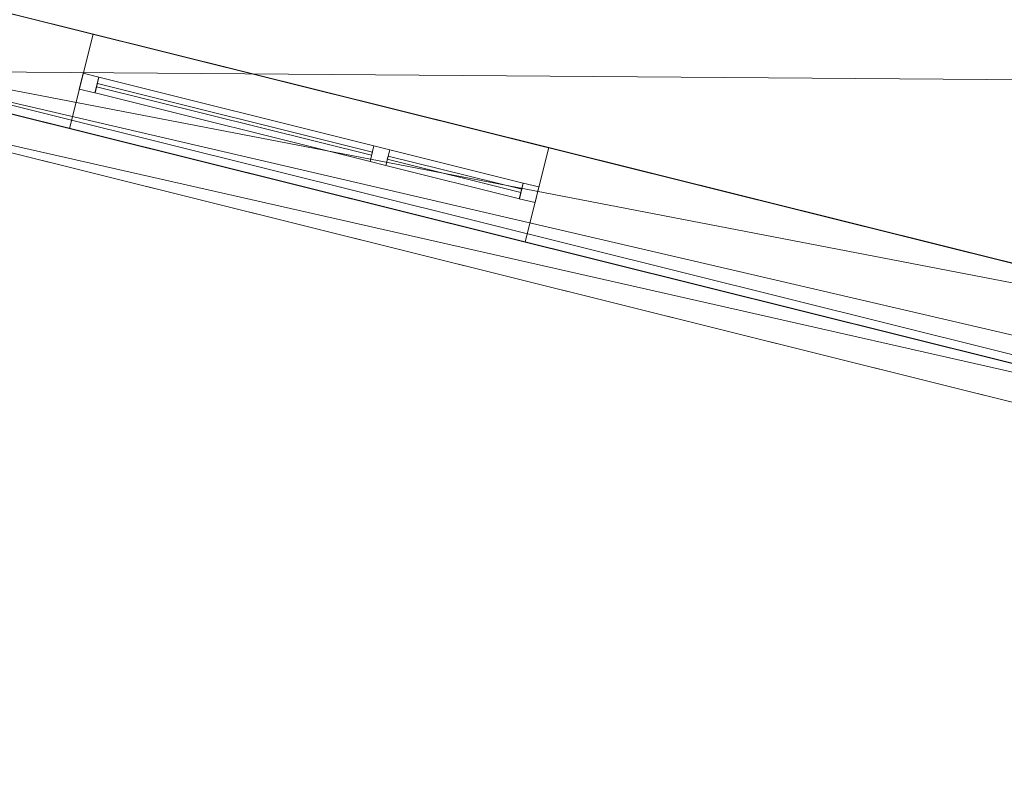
# Model space of a CAD drawing. Header units: millimetres. Extents: x -430348 to -225823, y -86243 to 5084.
# Tile 1046 of 1056: x -329032 to -325993, y -14641 to -12286. Entities that reach past the tile are written whole.
import ezdxf

# ---------------------------------------------------------------- set-up
doc = ezdxf.new("R2010")
doc.units = ezdxf.units.MM
for name, color, linetype, lineweight in [('A-GLAZ-CURT', 52, 'Continuous', 9), ('A-GLAZ-CWMG', 51, 'Continuous', 9), ('A-ROOF', 132, 'Continuous', 9), ('A-WALL', 113, 'Continuous', 9)]:
    doc.layers.add(name, color=color, linetype=linetype, lineweight=lineweight)

# ---------------------------------------------------------------- blocks, each defined once
blk = doc.blocks.new('System Panel - Glazed-286075-_3D_ Copy 1')
at = {"layer": 'A-GLAZ-CURT', "transparency": 33554471}
mesh = blk.add_polyface(dxfattribs=at)
corners = [(-212.5, 5), (-212.5, 5, 725), (212.5, 5, 725), (212.5, 5)]
mesh.append_faces([[corners[k] for k in face] for face in [(1, 2, 3, 0)]])
mesh = blk.add_polyface(dxfattribs=at)
corners = [(212.5, -5), (-212.5, -5), (-212.5, 5), (212.5, 5)]
mesh.append_faces([[corners[k] for k in face] for face in [(0, 1, 2, 3)]])
mesh = blk.add_polyface(dxfattribs=at)
corners = [(-212.5, -5, 725), (212.5, -5, 725), (212.5, 5, 725), (-212.5, 5, 725)]
mesh.append_faces([[corners[k] for k in face] for face in [(0, 1, 2, 3)]])
mesh = blk.add_polyface(dxfattribs=at)
corners = [(-212.5, -5), (-212.5, -5, 725), (-212.5, 5, 725), (-212.5, 5)]
mesh.append_faces([[corners[k] for k in face] for face in [(0, 1, 2, 3)]])
mesh = blk.add_polyface(dxfattribs=at)
corners = [(212.5, -5, 725), (212.5, -5), (212.5, 5), (212.5, 5, 725)]
mesh.append_faces([[corners[k] for k in face] for face in [(0, 1, 2, 3)]])
mesh = blk.add_polyface(dxfattribs=at)
corners = [(-212.5, -5), (212.5, -5), (212.5, -5, 725), (-212.5, -5, 725)]
mesh.append_faces([[corners[k] for k in face] for face in [(2, 3, 0, 1)]])
blk = doc.blocks.new('System Panel - Glazed-286076-_3D_ Copy 1')
at = {"layer": 'A-GLAZ-CURT', "transparency": 33554471}
mesh = blk.add_polyface(dxfattribs=at)
corners = [(-212.5, 5), (-212.5, 5, 225), (212.5, 5, 225), (212.5, 5)]
mesh.append_faces([[corners[k] for k in face] for face in [(1, 2, 3, 0)]])
mesh = blk.add_polyface(dxfattribs=at)
corners = [(212.5, -5), (-212.5, -5), (-212.5, 5), (212.5, 5)]
mesh.append_faces([[corners[k] for k in face] for face in [(0, 1, 2, 3)]])
mesh = blk.add_polyface(dxfattribs=at)
corners = [(-212.5, -5, 225), (212.5, -5, 225), (212.5, 5, 225), (-212.5, 5, 225)]
mesh.append_faces([[corners[k] for k in face] for face in [(0, 1, 2, 3)]])
mesh = blk.add_polyface(dxfattribs=at)
corners = [(-212.5, -5), (-212.5, -5, 225), (-212.5, 5, 225), (-212.5, 5)]
mesh.append_faces([[corners[k] for k in face] for face in [(0, 1, 2, 3)]])
mesh = blk.add_polyface(dxfattribs=at)
corners = [(212.5, -5, 225), (212.5, -5), (212.5, 5), (212.5, 5, 225)]
mesh.append_faces([[corners[k] for k in face] for face in [(0, 1, 2, 3)]])
mesh = blk.add_polyface(dxfattribs=at)
corners = [(-212.5, -5), (212.5, -5), (212.5, -5, 225), (-212.5, -5, 225)]
mesh.append_faces([[corners[k] for k in face] for face in [(2, 3, 0, 1)]])
blk = doc.blocks.new('Rectangular Mullion - 50mm x 50mm-263205-_3D_ Copy 1')
at = {"layer": 'A-GLAZ-CWMG'}
mesh = blk.add_polyface(dxfattribs=at)
corners = [(0, 25), (-50, 25), (-50, -25), (0, -25)]
mesh.append_faces([[corners[k] for k in face] for face in [(3, 0, 1, 2)]])
mesh = blk.add_polyface(dxfattribs=at)
corners = [(-50, 25), (0, 25), (0, 25, -300), (-50, 25, -300)]
mesh.append_faces([[corners[k] for k in face] for face in [(0, 1, 2, 3)]])
mesh = blk.add_polyface(dxfattribs=at)
corners = [(-50, -25), (-50, 25), (-50, 25, -300), (-50, -25, -300)]
mesh.append_faces([[corners[k] for k in face] for face in [(3, 0, 1, 2)]])
mesh = blk.add_polyface(dxfattribs=at)
corners = [(0, 25), (0, -25), (0, -25, -300), (0, 25, -300)]
mesh.append_faces([[corners[k] for k in face] for face in [(3, 0, 1, 2)]])
mesh = blk.add_polyface(dxfattribs=at)
corners = [(0, -25), (-50, -25), (-50, -25, -300), (0, -25, -300)]
mesh.append_faces([[corners[k] for k in face] for face in [(0, 1, 2, 3)]])
blk = doc.blocks.new('Rectangular Mullion - 50mm x 50mm-286070-_3D_ Copy 1')
at = {"layer": 'A-GLAZ-CWMG'}
mesh = blk.add_polyface(dxfattribs=at)
corners = [(0, 25), (-50, 25), (-50, -25), (0, -25)]
mesh.append_faces([[corners[k] for k in face] for face in [(3, 0, 1, 2)]])
mesh = blk.add_polyface(dxfattribs=at)
corners = [(0, 25, -875), (0, -25, -875), (-50, -25, -875), (-50, 25, -875)]
mesh.append_faces([[corners[k] for k in face] for face in [(3, 0, 1, 2)]])
mesh = blk.add_polyface(dxfattribs=at)
corners = [(-50, 25), (0, 25), (0, 25, -875), (-50, 25, -875)]
mesh.append_faces([[corners[k] for k in face] for face in [(0, 1, 2, 3)]])
mesh = blk.add_polyface(dxfattribs=at)
corners = [(-50, -25), (-50, 25), (-50, 25, -875), (-50, -25, -875)]
mesh.append_faces([[corners[k] for k in face] for face in [(0, 1, 2, 3)]])
mesh = blk.add_polyface(dxfattribs=at)
corners = [(0, 25), (0, -25), (0, -25, -875), (0, 25, -875)]
mesh.append_faces([[corners[k] for k in face] for face in [(0, 1, 2, 3)]])
mesh = blk.add_polyface(dxfattribs=at)
corners = [(0, -25), (-50, -25), (-50, -25, -875), (0, -25, -875)]
mesh.append_faces([[corners[k] for k in face] for face in [(0, 1, 2, 3)]])
blk = doc.blocks.new('Rectangular Mullion - 50mm x 50mm-284557-_3D_ Copy 1')
at = {"layer": 'A-GLAZ-CWMG'}
mesh = blk.add_polyface(dxfattribs=at)
corners = [(0, 25), (-50, 25), (-50, -25), (0, -25)]
mesh.append_faces([[corners[k] for k in face] for face in [(3, 0, 1, 2)]])
mesh = blk.add_polyface(dxfattribs=at)
corners = [(-50, 25), (0, 25), (0, 25, -800), (-50, 25, -800)]
mesh.append_faces([[corners[k] for k in face] for face in [(0, 1, 2, 3)]])
mesh = blk.add_polyface(dxfattribs=at)
corners = [(-50, -25), (-50, 25), (-50, 25, -800), (-50, -25, -800)]
mesh.append_faces([[corners[k] for k in face] for face in [(0, 1, 2, 3)]])
mesh = blk.add_polyface(dxfattribs=at)
corners = [(0, 25), (0, -25), (0, -25, -800), (0, 25, -800)]
mesh.append_faces([[corners[k] for k in face] for face in [(0, 1, 2, 3)]])
mesh = blk.add_polyface(dxfattribs=at)
corners = [(0, -25), (-50, -25), (-50, -25, -800), (0, -25, -800)]
mesh.append_faces([[corners[k] for k in face] for face in [(0, 1, 2, 3)]])
blk = doc.blocks.new('Rectangular Mullion - 50mm x 50mm-286071-_3D_ Copy 1')
at = {"layer": 'A-GLAZ-CWMG'}
mesh = blk.add_polyface(dxfattribs=at)
corners = [(0, 25), (-50, 25), (-50, -25), (0, -25)]
mesh.append_faces([[corners[k] for k in face] for face in [(2, 3, 0, 1)]])
mesh = blk.add_polyface(dxfattribs=at)
corners = [(0, 25, -425), (0, -25, -425), (-50, -25, -425), (-50, 25, -425)]
mesh.append_faces([[corners[k] for k in face] for face in [(0, 1, 2, 3)]])
mesh = blk.add_polyface(dxfattribs=at)
corners = [(-50, 25), (0, 25), (0, 25, -425), (-50, 25, -425)]
mesh.append_faces([[corners[k] for k in face] for face in [(0, 1, 2, 3)]])
mesh = blk.add_polyface(dxfattribs=at)
corners = [(-50, -25), (-50, 25), (-50, 25, -425), (-50, -25, -425)]
mesh.append_faces([[corners[k] for k in face] for face in [(0, 1, 2, 3)]])
mesh = blk.add_polyface(dxfattribs=at)
corners = [(0, 25), (0, -25), (0, -25, -425), (0, 25, -425)]
mesh.append_faces([[corners[k] for k in face] for face in [(0, 1, 2, 3)]])
mesh = blk.add_polyface(dxfattribs=at)
corners = [(0, -25), (-50, -25), (-50, -25, -425), (0, -25, -425)]
mesh.append_faces([[corners[k] for k in face] for face in [(0, 1, 2, 3)]])
blk = doc.blocks.new('Rectangular Mullion - 50mm x 50mm-225392-_3D_ Copy 1')
at = {"layer": 'A-GLAZ-CWMG'}
mesh = blk.add_polyface(dxfattribs=at)
corners = [(25, 25), (-25, 25), (-25, -25), (25, -25)]
mesh.append_faces([[corners[k] for k in face] for face in [(2, 3, 0, 1)]])
mesh = blk.add_polyface(dxfattribs=at)
corners = [(25, 25, -425), (25, -25, -425), (-25, -25, -425), (-25, 25, -425)]
mesh.append_faces([[corners[k] for k in face] for face in [(0, 1, 2, 3)]])
mesh = blk.add_polyface(dxfattribs=at)
corners = [(-25, 25), (25, 25), (25, 25, -425), (-25, 25, -425)]
mesh.append_faces([[corners[k] for k in face] for face in [(3, 0, 1, 2)]])
mesh = blk.add_polyface(dxfattribs=at)
corners = [(-25, -25), (-25, 25), (-25, 25, -425), (-25, -25, -425)]
mesh.append_faces([[corners[k] for k in face] for face in [(3, 0, 1, 2)]])
mesh = blk.add_polyface(dxfattribs=at)
corners = [(25, 25), (25, -25), (25, -25, -425), (25, 25, -425)]
mesh.append_faces([[corners[k] for k in face] for face in [(3, 0, 1, 2)]])
mesh = blk.add_polyface(dxfattribs=at)
corners = [(25, -25), (-25, -25), (-25, -25, -425), (25, -25, -425)]
mesh.append_faces([[corners[k] for k in face] for face in [(3, 0, 1, 2)]])
blk = doc.blocks.new('Rectangular Mullion - 50mm x 50mm-263207-_3D_ Copy 1')
at = {"layer": 'A-GLAZ-CWMG'}
mesh = blk.add_polyface(dxfattribs=at)
corners = [(0, 25, -300), (0, -25, -300), (-50, -25, -300), (-50, 25, -300)]
mesh.append_faces([[corners[k] for k in face] for face in [(3, 0, 1, 2)]])
mesh = blk.add_polyface(dxfattribs=at)
corners = [(-50, 25), (0, 25), (0, 25, -300), (-50, 25, -300)]
mesh.append_faces([[corners[k] for k in face] for face in [(0, 1, 2, 3)]])
mesh = blk.add_polyface(dxfattribs=at)
corners = [(-50, -25), (-50, 25), (-50, 25, -300), (-50, -25, -300)]
mesh.append_faces([[corners[k] for k in face] for face in [(3, 0, 1, 2)]])
mesh = blk.add_polyface(dxfattribs=at)
corners = [(0, 25), (0, -25), (0, -25, -300), (0, 25, -300)]
mesh.append_faces([[corners[k] for k in face] for face in [(3, 0, 1, 2)]])
mesh = blk.add_polyface(dxfattribs=at)
corners = [(0, -25), (-50, -25), (-50, -25, -300), (0, -25, -300)]
mesh.append_faces([[corners[k] for k in face] for face in [(0, 1, 2, 3)]])
blk = doc.blocks.new('Rectangular Mullion - 50mm x 50mm-263192-_3D_ Copy 1')
at = {"layer": 'A-GLAZ-CWMG'}
mesh = blk.add_polyface(dxfattribs=at)
corners = [(0, 25, -800), (0, -25, -800), (-50, -25, -800), (-50, 25, -800)]
mesh.append_faces([[corners[k] for k in face] for face in [(0, 1, 2, 3)]])
mesh = blk.add_polyface(dxfattribs=at)
corners = [(-50, 25), (0, 25), (0, 25, -800), (-50, 25, -800)]
mesh.append_faces([[corners[k] for k in face] for face in [(0, 1, 2, 3)]])
mesh = blk.add_polyface(dxfattribs=at)
corners = [(-50, -25), (-50, 25), (-50, 25, -800), (-50, -25, -800)]
mesh.append_faces([[corners[k] for k in face] for face in [(0, 1, 2, 3)]])
mesh = blk.add_polyface(dxfattribs=at)
corners = [(0, 25), (0, -25), (0, -25, -800), (0, 25, -800)]
mesh.append_faces([[corners[k] for k in face] for face in [(0, 1, 2, 3)]])
mesh = blk.add_polyface(dxfattribs=at)
corners = [(0, -25), (-50, -25), (-50, -25, -800), (0, -25, -800)]
mesh.append_faces([[corners[k] for k in face] for face in [(0, 1, 2, 3)]])
blk = doc.blocks.new('System Panel - Glazed-286077-_3D_ Copy 1')
at = {"layer": 'A-GLAZ-CURT', "transparency": 33554471}
mesh = blk.add_polyface(dxfattribs=at)
corners = [(-437.5, 5), (-437.5, 5, 725), (437.5, 5, 725), (437.5, 5)]
mesh.append_faces([[corners[k] for k in face] for face in [(1, 2, 3, 0)]])
mesh = blk.add_polyface(dxfattribs=at)
corners = [(437.5, -5), (-437.5, -5), (-437.5, 5), (437.5, 5)]
mesh.append_faces([[corners[k] for k in face] for face in [(0, 1, 2, 3)]])
mesh = blk.add_polyface(dxfattribs=at)
corners = [(-437.5, -5, 725), (437.5, -5, 725), (437.5, 5, 725), (-437.5, 5, 725)]
mesh.append_faces([[corners[k] for k in face] for face in [(0, 1, 2, 3)]])
mesh = blk.add_polyface(dxfattribs=at)
corners = [(-437.5, -5), (-437.5, -5, 725), (-437.5, 5, 725), (-437.5, 5)]
mesh.append_faces([[corners[k] for k in face] for face in [(0, 1, 2, 3)]])
mesh = blk.add_polyface(dxfattribs=at)
corners = [(437.5, -5, 725), (437.5, -5), (437.5, 5), (437.5, 5, 725)]
mesh.append_faces([[corners[k] for k in face] for face in [(0, 1, 2, 3)]])
mesh = blk.add_polyface(dxfattribs=at)
corners = [(-437.5, -5), (437.5, -5), (437.5, -5, 725), (-437.5, -5, 725)]
mesh.append_faces([[corners[k] for k in face] for face in [(2, 3, 0, 1)]])
blk = doc.blocks.new('System Panel - Glazed-286078-_3D_ Copy 1')
at = {"layer": 'A-GLAZ-CURT', "transparency": 33554471}
mesh = blk.add_polyface(dxfattribs=at)
corners = [(-437.5, 5), (-437.5, 5, 225), (437.5, 5, 225), (437.5, 5)]
mesh.append_faces([[corners[k] for k in face] for face in [(1, 2, 3, 0)]])
mesh = blk.add_polyface(dxfattribs=at)
corners = [(437.5, -5), (-437.5, -5), (-437.5, 5), (437.5, 5)]
mesh.append_faces([[corners[k] for k in face] for face in [(0, 1, 2, 3)]])
mesh = blk.add_polyface(dxfattribs=at)
corners = [(-437.5, -5, 225), (437.5, -5, 225), (437.5, 5, 225), (-437.5, 5, 225)]
mesh.append_faces([[corners[k] for k in face] for face in [(0, 1, 2, 3)]])
mesh = blk.add_polyface(dxfattribs=at)
corners = [(-437.5, -5), (-437.5, -5, 225), (-437.5, 5, 225), (-437.5, 5)]
mesh.append_faces([[corners[k] for k in face] for face in [(0, 1, 2, 3)]])
mesh = blk.add_polyface(dxfattribs=at)
corners = [(437.5, -5, 225), (437.5, -5), (437.5, 5), (437.5, 5, 225)]
mesh.append_faces([[corners[k] for k in face] for face in [(0, 1, 2, 3)]])
mesh = blk.add_polyface(dxfattribs=at)
corners = [(-437.5, -5), (437.5, -5), (437.5, -5, 225), (-437.5, -5, 225)]
mesh.append_faces([[corners[k] for k in face] for face in [(2, 3, 0, 1)]])
blk = doc.blocks.new('Rectangular Mullion - 50mm x 50mm-286072-_3D_ Copy 1')
at = {"layer": 'A-GLAZ-CWMG'}
mesh = blk.add_polyface(dxfattribs=at)
corners = [(0, 25), (-50, 25), (-50, -25), (0, -25)]
mesh.append_faces([[corners[k] for k in face] for face in [(3, 0, 1, 2)]])
mesh = blk.add_polyface(dxfattribs=at)
corners = [(0, 25, -425), (0, -25, -425), (-50, -25, -425), (-50, 25, -425)]
mesh.append_faces([[corners[k] for k in face] for face in [(3, 0, 1, 2)]])
mesh = blk.add_polyface(dxfattribs=at)
corners = [(-50, 25), (0, 25), (0, 25, -425), (-50, 25, -425)]
mesh.append_faces([[corners[k] for k in face] for face in [(0, 1, 2, 3)]])
mesh = blk.add_polyface(dxfattribs=at)
corners = [(-50, -25), (-50, 25), (-50, 25, -425), (-50, -25, -425)]
mesh.append_faces([[corners[k] for k in face] for face in [(0, 1, 2, 3)]])
mesh = blk.add_polyface(dxfattribs=at)
corners = [(0, 25), (0, -25), (0, -25, -425), (0, 25, -425)]
mesh.append_faces([[corners[k] for k in face] for face in [(0, 1, 2, 3)]])
mesh = blk.add_polyface(dxfattribs=at)
corners = [(0, -25), (-50, -25), (-50, -25, -425), (0, -25, -425)]
mesh.append_faces([[corners[k] for k in face] for face in [(0, 1, 2, 3)]])
blk = doc.blocks.new('Rectangular Mullion - 50mm x 50mm-286073-_3D_ Copy 1')
at = {"layer": 'A-GLAZ-CWMG'}
mesh = blk.add_polyface(dxfattribs=at)
corners = [(0, 25), (-50, 25), (-50, -25), (0, -25)]
mesh.append_faces([[corners[k] for k in face] for face in [(2, 3, 0, 1)]])
mesh = blk.add_polyface(dxfattribs=at)
corners = [(0, 25, -875), (0, -25, -875), (-50, -25, -875), (-50, 25, -875)]
mesh.append_faces([[corners[k] for k in face] for face in [(0, 1, 2, 3)]])
mesh = blk.add_polyface(dxfattribs=at)
corners = [(-50, 25), (0, 25), (0, 25, -875), (-50, 25, -875)]
mesh.append_faces([[corners[k] for k in face] for face in [(0, 1, 2, 3)]])
mesh = blk.add_polyface(dxfattribs=at)
corners = [(-50, -25), (-50, 25), (-50, 25, -875), (-50, -25, -875)]
mesh.append_faces([[corners[k] for k in face] for face in [(0, 1, 2, 3)]])
mesh = blk.add_polyface(dxfattribs=at)
corners = [(0, 25), (0, -25), (0, -25, -875), (0, 25, -875)]
mesh.append_faces([[corners[k] for k in face] for face in [(0, 1, 2, 3)]])
mesh = blk.add_polyface(dxfattribs=at)
corners = [(0, -25), (-50, -25), (-50, -25, -875), (0, -25, -875)]
mesh.append_faces([[corners[k] for k in face] for face in [(0, 1, 2, 3)]])
blk = doc.blocks.new('Rectangular Mullion - 50mm x 50mm-286074-_3D_ Copy 1')
at = {"layer": 'A-GLAZ-CWMG'}
mesh = blk.add_polyface(dxfattribs=at)
corners = [(25, 25), (-25, 25), (-25, -25), (25, -25)]
mesh.append_faces([[corners[k] for k in face] for face in [(2, 3, 0, 1)]])
mesh = blk.add_polyface(dxfattribs=at)
corners = [(25, 25, -875), (25, -25, -875), (-25, -25, -875), (-25, 25, -875)]
mesh.append_faces([[corners[k] for k in face] for face in [(0, 1, 2, 3)]])
mesh = blk.add_polyface(dxfattribs=at)
corners = [(-25, 25), (25, 25), (25, 25, -875), (-25, 25, -875)]
mesh.append_faces([[corners[k] for k in face] for face in [(0, 1, 2, 3)]])
mesh = blk.add_polyface(dxfattribs=at)
corners = [(-25, -25), (-25, 25), (-25, 25, -875), (-25, -25, -875)]
mesh.append_faces([[corners[k] for k in face] for face in [(0, 1, 2, 3)]])
mesh = blk.add_polyface(dxfattribs=at)
corners = [(25, 25), (25, -25), (25, -25, -875), (25, 25, -875)]
mesh.append_faces([[corners[k] for k in face] for face in [(0, 1, 2, 3)]])
mesh = blk.add_polyface(dxfattribs=at)
corners = [(25, -25), (-25, -25), (-25, -25, -875), (25, -25, -875)]
mesh.append_faces([[corners[k] for k in face] for face in [(0, 1, 2, 3)]])
blk = doc.blocks.new('Rectangular Mullion - 50mm x 50mm-284661-_3D_ Copy 1')
at = {"layer": 'A-GLAZ-CWMG'}
mesh = blk.add_polyface(dxfattribs=at)
corners = [(25, 25, -300), (25, -25, -300), (-25, -25, -300), (-25, 25, -300)]
mesh.append_faces([[corners[k] for k in face] for face in [(0, 1, 2, 3)]])
mesh = blk.add_polyface(dxfattribs=at)
corners = [(-25, 25), (25, 25), (25, 25, -300), (-25, 25, -300)]
mesh.append_faces([[corners[k] for k in face] for face in [(0, 1, 2, 3)]])
mesh = blk.add_polyface(dxfattribs=at)
corners = [(-25, -25), (-25, 25), (-25, 25, -300), (-25, -25, -300)]
mesh.append_faces([[corners[k] for k in face] for face in [(0, 1, 2, 3)]])
mesh = blk.add_polyface(dxfattribs=at)
corners = [(25, 25), (25, -25), (25, -25, -300), (25, 25, -300)]
mesh.append_faces([[corners[k] for k in face] for face in [(0, 1, 2, 3)]])
mesh = blk.add_polyface(dxfattribs=at)
corners = [(25, -25), (-25, -25), (-25, -25, -300), (25, -25, -300)]
mesh.append_faces([[corners[k] for k in face] for face in [(0, 1, 2, 3)]])
blk = doc.blocks.new('Rectangular Mullion - 50mm x 50mm-264341-_3D_ Copy 1')
at = {"layer": 'A-GLAZ-CWMG'}
mesh = blk.add_polyface(dxfattribs=at)
corners = [(25, 25), (-25, 25), (-25, -25), (25, -25)]
mesh.append_faces([[corners[k] for k in face] for face in [(2, 3, 0, 1)]])
mesh = blk.add_polyface(dxfattribs=at)
corners = [(-25, 25), (25, 25), (25, 25, -800), (-25, 25, -800)]
mesh.append_faces([[corners[k] for k in face] for face in [(0, 1, 2, 3)]])
mesh = blk.add_polyface(dxfattribs=at)
corners = [(-25, -25), (-25, 25), (-25, 25, -800), (-25, -25, -800)]
mesh.append_faces([[corners[k] for k in face] for face in [(0, 1, 2, 3)]])
mesh = blk.add_polyface(dxfattribs=at)
corners = [(25, 25), (25, -25), (25, -25, -800), (25, 25, -800)]
mesh.append_faces([[corners[k] for k in face] for face in [(0, 1, 2, 3)]])
mesh = blk.add_polyface(dxfattribs=at)
corners = [(25, -25), (-25, -25), (-25, -25, -800), (25, -25, -800)]
mesh.append_faces([[corners[k] for k in face] for face in [(0, 1, 2, 3)]])

msp = doc.modelspace()

# ---------------------------------------------------------------- block references
at = {"layer": 'A-GLAZ-CURT', "transparency": 33554471, "rotation": 165.9999999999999}
for name, p in [('System Panel - Glazed-286077-_3D_ Copy 1', (-328369.2, -12593.7, 62170.7)), ('System Panel - Glazed-286078-_3D_ Copy 1', (-328369.2, -12593.7, 62945.7)), ('System Panel - Glazed-286075-_3D_ Copy 1', (-327690, -12763, 62170.7)), ('System Panel - Glazed-286076-_3D_ Copy 1', (-327690, -12763, 62945.7))]:
    msp.add_blockref(name, p, dxfattribs=at)
at = {"layer": 'A-GLAZ-CWMG', "extrusion": (0, 0, -1), "rotation": 14.00000000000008}
for name, p in [('Rectangular Mullion - 50mm x 50mm-284557-_3D_ Copy 1', (328842.2, -12475.7, -62120.7)), ('Rectangular Mullion - 50mm x 50mm-263207-_3D_ Copy 1', (328842.2, -12475.7, -62920.7)), ('Rectangular Mullion - 50mm x 50mm-284661-_3D_ Copy 1', (327920.4, -12705.5, -62920.7)), ('Rectangular Mullion - 50mm x 50mm-264341-_3D_ Copy 1', (327920.4, -12705.5, -62120.7))]:
    msp.add_blockref(name, p, dxfattribs=at)
at = {"layer": 'A-GLAZ-CWMG', "extrusion": (-0.970296, 0.241922, 0), "rotation": 90}
for name, p in [('Rectangular Mullion - 50mm x 50mm-286070-_3D_ Copy 1', (91659.3, 63220.7, 316006)), ('Rectangular Mullion - 50mm x 50mm-286074-_3D_ Copy 1', (91659.3, 62920.7, 316006)), ('Rectangular Mullion - 50mm x 50mm-225392-_3D_ Copy 1', (91659.3, 62920.7, 315081)), ('Rectangular Mullion - 50mm x 50mm-286072-_3D_ Copy 1', (91659.3, 63220.7, 315081))]:
    msp.add_blockref(name, p, dxfattribs=at)
at = {"layer": 'A-GLAZ-CWMG', "extrusion": (0.970296, -0.241922, 0), "rotation": 270}
for name, p in [('Rectangular Mullion - 50mm x 50mm-286073-_3D_ Copy 1', (-91659.3, 62120.7, -315131)), ('Rectangular Mullion - 50mm x 50mm-286071-_3D_ Copy 1', (-91659.3, 62120.7, -314656))]:
    msp.add_blockref(name, p, dxfattribs=at)
at = {"layer": 'A-GLAZ-CWMG', "rotation": 346}
for name, p in [('Rectangular Mullion - 50mm x 50mm-263205-_3D_ Copy 1', (-327435.3, -12826.5, 63220.7)), ('Rectangular Mullion - 50mm x 50mm-263192-_3D_ Copy 1', (-327435.3, -12826.5, 62920.7))]:
    msp.add_blockref(name, p, dxfattribs=at)

# ---------------------------------------------------------------- meshes
at = {"layer": 'A-ROOF'}
mesh = msp.add_polyface(dxfattribs=at)
corners = [(-334453.6, -4096.9, 63308.7), (-310352.9, -9904.9, 63308.7), (-312103, -16923.9, 63308.7), (-336156.4, -10926.7, 63308.7)]
mesh.append_faces([[corners[k] for k in face] for face in [(2, 3, 0, 1)]])
mesh = msp.add_polyface(dxfattribs=at)
corners = [(-310352.9, -9904.9, 63358.7), (-310526.3, -10010, 63458.7), (-314727.1, -12556.6, 65881.3), (-331873.3, -8353.1, 65832.7), (-334349.3, -4268.9, 63458.7), (-334453.6, -4096.9, 63358.7)]
mesh.append_faces([[corners[k] for k in face] for face in [(4, 1, 2, 3)]], dxfattribs={"vtx0": -1})
mesh.append_faces([[corners[k] for k in face] for face in [(5, 0, 1, 4)]], dxfattribs={"vtx2": -1})
mesh = msp.add_polyface(dxfattribs=at)
corners = [(-310352.9, -9904.9, 63541.8), (-334453.6, -4096.9, 63541.8), (-331873.3, -8353.1, 66015.8), (-314727.1, -12556.6, 66064.5)]
mesh.append_faces([[corners[k] for k in face] for face in [(3, 0, 1, 2)]])
mesh = msp.add_polyface(dxfattribs=at)
corners = [(-312207, -16750.8, 63458.7), (-310526.3, -10010, 63458.7), (-334349.3, -4268.9, 63458.7), (-335983.3, -10822.7, 63458.7)]
mesh.append_faces([[corners[k] for k in face] for face in [(2, 3, 0, 1)]])
mesh = msp.add_polyface(dxfattribs=at)
corners = [(-336156.4, -10926.7, 63358.7), (-335983.3, -10822.7, 63458.7), (-335827.1, -10728.8, 63548.9), (-335651.6, -10623.4, 63650.3), (-331873.3, -8353.1, 65832.7), (-314727.1, -12556.6, 65881.3), (-312406.3, -16419.1, 63650.3), (-312385.7, -16453.4, 63630.5), (-312207, -16750.8, 63458.7), (-312103, -16923.9, 63358.7), (-330090.4, -12439.1, 63358.7), (-334359.7, -11374.6, 63358.7)]
mesh.append_faces([[corners[k] for k in face] for face in [(11, 2, 3, 4), (10, 5, 6, 7)]], dxfattribs={"vtx0": -1, "vtx3": -1})
mesh.append_faces([[corners[k] for k in face] for face in [(10, 11, 4, 5)]], dxfattribs={"vtx1": -1, "vtx3": -1})
mesh.append_faces([[corners[k] for k in face] for face in [(8, 9, 10, 7)]], dxfattribs={"vtx2": -1})
mesh.append_faces([[corners[k] for k in face] for face in [(11, 0, 1, 2)]], dxfattribs={"vtx3": -1})
mesh = msp.add_polyface(dxfattribs=at)
corners = [(-336156.4, -10926.7, 63541.8), (-312103, -16923.9, 63541.8), (-314727.1, -12556.6, 66064.5), (-331873.3, -8353.1, 66015.8)]
mesh.append_faces([[corners[k] for k in face] for face in [(3, 0, 1, 2)]])
mesh = msp.add_polyface(dxfattribs=at)
corners = [(-335983.3, -10822.7, 63458.7), (-336156.4, -10926.7, 63358.7), (-312103, -16923.9, 63358.7), (-312207, -16750.8, 63458.7)]
mesh.append_faces([[corners[k] for k in face] for face in [(3, 0, 1, 2)]])
mesh = msp.add_polyface(dxfattribs=at)
corners = [(-336156.4, -10926.7, 63308.7), (-312103, -16923.9, 63308.7), (-312103, -16923.9, 63358.7), (-336156.4, -10926.7, 63358.7)]
mesh.append_faces([[corners[k] for k in face] for face in [(3, 0, 1, 2)]])
mesh = msp.add_polyface(dxfattribs=at)
corners = [(-312103, -16923.9, 63358.7), (-312103, -16923.9, 63541.8), (-336156.4, -10926.7, 63541.8), (-336156.4, -10926.7, 63358.7), (-334359.7, -11374.6, 63358.7), (-330090.4, -12439.1, 63358.7)]
mesh.append_faces([[corners[k] for k in face] for face in [(2, 3, 4, 5), (5, 0, 1, 2)]], dxfattribs={"vtx3": -1})
mesh = msp.add_polyface(dxfattribs=at)
corners = [(-324725.6, -13656.7, 61841.1), (-330062.3, -12326.1, 61841.1), (-330660.3, -14724.9, 61841.1), (-325323.7, -16055.4, 61841.1)]
mesh.append_faces([[corners[k] for k in face] for face in [(2, 3, 0, 1)]])
mesh = msp.add_polyface(dxfattribs=at)
corners = [(-330062.3, -12326.1, 61541.1), (-324725.6, -13656.7, 61541.1), (-325323.7, -16055.4, 61541.1), (-330660.3, -14724.9, 61541.1)]
mesh.append_faces([[corners[k] for k in face] for face in [(1, 2, 3, 0)]])
mesh = msp.add_polyface(dxfattribs=at)
corners = [(-324725.6, -13656.7, 61841.1), (-324725.6, -13656.7, 61541.1), (-330062.3, -12326.1, 61541.1), (-330062.3, -12326.1, 61841.1)]
mesh.append_faces([[corners[k] for k in face] for face in [(3, 0, 1, 2)]])
at = {"layer": 'A-WALL'}
mesh = msp.add_polyface(dxfattribs=at)
corners = [(-312378.8, -16425.9, 58428.2), (-312669.9, -16353.3, 58428.2), (-323294.6, -13704.3, 58428.2), (-323585.7, -13631.7, 58428.2), (-324604.5, -13377.7, 58428.2), (-324895.7, -13305.1, 58428.2), (-335501, -10660.9, 58428.2), (-335501, -10660.9, 61140.3), (-335792, -10588.3, 61140.3), (-335792, -10588.3, 63548.9), (-335651.6, -10623.4, 63650.3), (-335501, -10660.9, 63650.3), (-333216, -11230.6, 63650.3), (-332924.9, -11303.2, 63650.3), (-331469.5, -11666.1, 63650.3), (-331178.4, -11738.7, 63650.3), (-312669.9, -16353.3, 63650.3), (-312406.3, -16419.1, 63650.3), (-312378.8, -16425.9, 63630.5), (-313058, -16256.6, 62120.7), (-313058, -16256.6, 63220.7), (-313688.7, -16099.3, 63220.7), (-313688.7, -16099.3, 62120.7), (-315435.2, -15663.9, 62120.7), (-315435.2, -15663.9, 63220.7), (-316696.6, -15349.4, 63220.7), (-316696.6, -15349.4, 62120.7), (-319364.9, -14684.1, 62120.7), (-319364.9, -14684.1, 63220.7), (-320626.3, -14369.6, 63220.7), (-320626.3, -14369.6, 62120.7), (-323808.9, -13576.1, 62120.7), (-323808.9, -13576.1, 63220.7), (-324294, -13455.1, 63220.7), (-324294, -13455.1, 62120.7), (-325021.8, -13273.7, 62120.7), (-325021.8, -13273.7, 63220.7), (-325846.5, -13068, 63220.7), (-325846.5, -13068, 62120.7), (-327399, -12681, 62120.7), (-327399, -12681, 63220.7), (-328805.9, -12330.2, 63220.7), (-328805.9, -12330.2, 62120.7), (-322324.3, -13946.2, 62120.7), (-322324.3, -13946.2, 63220.7), (-323149.1, -13740.6, 63220.7), (-323149.1, -13740.6, 62120.7), (-323585.7, -13631.7, 58756), (-323585.7, -13631.7, 61076), (-324604.5, -13377.7, 61076), (-324604.5, -13377.7, 58756)]
mesh.append_faces([[corners[k] for k in face] for face in [(22, 24, 21), (6, 42, 5)]], dxfattribs={"vtx0": -1, "vtx1": -1})
mesh.append_faces([[corners[k] for k in face] for face in [(2, 43, 30), (31, 46, 48, 34), (39, 38, 5, 42)]], dxfattribs={"vtx0": -1, "vtx1": -1, "vtx2": -1})
mesh.append_faces([[corners[k] for k in face] for face in [(22, 1, 23, 24), (49, 5, 38, 35), (14, 42, 6, 7)]], dxfattribs={"vtx0": -1, "vtx1": -1, "vtx3": -1})
mesh.append_faces([[corners[k] for k in face] for face in [(19, 0, 1, 22), (26, 27, 28, 25), (32, 45, 46, 31), (30, 43, 44, 29), (50, 4, 5, 49), (15, 41, 42, 14), (7, 11, 12)]], dxfattribs={"vtx0": -1, "vtx2": -1})
mesh.append_faces([[corners[k] for k in face] for face in [(2, 30, 27, 26), (48, 46, 43, 2), (16, 20, 21, 24), (44, 15, 16, 29), (16, 24, 25, 28), (15, 44, 45, 32), (34, 48, 49, 35), (15, 32, 33, 36), (15, 36, 37, 40)]], dxfattribs={"vtx0": -1, "vtx2": -1, "vtx3": -1})
mesh.append_faces([[corners[k] for k in face] for face in [(7, 12, 13, 14)]], dxfattribs={"vtx0": -1, "vtx3": -1})
mesh.append_faces([[corners[k] for k in face] for face in [(28, 29, 16), (40, 41, 15)]], dxfattribs={"vtx1": -1, "vtx2": -1})
mesh.append_faces([[corners[k] for k in face] for face in [(1, 2, 26, 23), (2, 3, 47, 48), (50, 47, 3, 4), (19, 20, 18, 0), (33, 34, 35, 36), (37, 38, 39, 40)]], dxfattribs={"vtx1": -1, "vtx3": -1})
mesh.append_faces([[corners[k] for k in face] for face in [(7, 8, 9)]], dxfattribs={"vtx2": -1})
mesh.append_faces([[corners[k] for k in face] for face in [(16, 17, 18, 20), (9, 10, 11, 7)]], dxfattribs={"vtx2": -1, "vtx3": -1})
mesh = msp.add_polyface(dxfattribs=at)
corners = [(-335864.6, -10879.4, 63440.2), (-333288.6, -11521.7, 63440.2), (-332997.5, -11594.3, 63440.2), (-331542, -11957.2, 63440.2), (-331250.9, -12029.7, 63440.2), (-312451.4, -16717, 63440.2), (-312385.7, -16453.4, 63630.5), (-312406.3, -16419.1, 63650.3), (-312669.9, -16353.3, 63650.3), (-331178.4, -11738.7, 63650.3), (-331469.5, -11666.1, 63650.3), (-332924.9, -11303.2, 63650.3), (-333216, -11230.6, 63650.3), (-335501, -10660.9, 63650.3), (-335651.6, -10623.4, 63650.3), (-335827.1, -10728.8, 63548.9)]
mesh.append_faces([[corners[k] for k in face] for face in [(9, 4, 8)]], dxfattribs={"vtx0": -1, "vtx1": -1})
mesh.append_faces([[corners[k] for k in face] for face in [(13, 15, 0, 1), (8, 4, 5, 6)]], dxfattribs={"vtx0": -1, "vtx3": -1})
mesh.append_faces([[corners[k] for k in face] for face in [(14, 15, 13), (7, 8, 6)]], dxfattribs={"vtx1": -1})
mesh.append_faces([[corners[k] for k in face] for face in [(12, 13, 1)]], dxfattribs={"vtx1": -1, "vtx2": -1})
mesh.append_faces([[corners[k] for k in face] for face in [(1, 2, 11, 12), (10, 11, 2, 3), (3, 4, 9, 10)]], dxfattribs={"vtx1": -1, "vtx3": -1})
mesh = msp.add_polyface(dxfattribs=at)
corners = [(-312451.4, -16717, 58428.2), (-312742.5, -16644.4, 58428.2), (-317788, -15386.4, 58428.2), (-318079.1, -15313.9, 58428.2), (-318370.2, -15241.3, 58428.2), (-318661.3, -15168.7, 58428.2), (-323027.6, -14080.1, 58428.2), (-323318.7, -14007.5, 58428.2), (-324725.6, -13656.7, 58428.2), (-325016.7, -13584.1, 58428.2), (-330062.3, -12326.1, 58428.2), (-330353.3, -12253.5, 58428.2), (-335573.5, -10952, 58428.2), (-335501, -10660.9, 58428.2), (-324895.7, -13305.1, 58428.2), (-324604.5, -13377.7, 58428.2), (-323585.7, -13631.7, 58428.2), (-323294.6, -13704.3, 58428.2), (-312669.9, -16353.3, 58428.2), (-312378.8, -16425.9, 58428.2)]
mesh.append_faces([[corners[k] for k in face] for face in [(16, 7, 8, 15), (17, 6, 7, 16), (3, 17, 18)]], dxfattribs={"vtx0": -1, "vtx2": -1})
mesh.append_faces([[corners[k] for k in face] for face in [(18, 1, 2, 3)]], dxfattribs={"vtx0": -1, "vtx3": -1})
mesh.append_faces([[corners[k] for k in face] for face in [(10, 11, 14, 9), (4, 5, 17, 3), (5, 6, 17)]], dxfattribs={"vtx1": -1, "vtx2": -1})
mesh.append_faces([[corners[k] for k in face] for face in [(14, 15, 8, 9)]], dxfattribs={"vtx1": -1, "vtx3": -1})
mesh.append_faces([[corners[k] for k in face] for face in [(19, 0, 1, 18)]], dxfattribs={"vtx2": -1})
mesh.append_faces([[corners[k] for k in face] for face in [(11, 12, 13, 14)]], dxfattribs={"vtx3": -1})
mesh = msp.add_polyface(dxfattribs=at)
corners = [(-335573.5, -10952, 58428.2), (-330353.3, -12253.5, 58428.2), (-330062.3, -12326.1, 58428.2), (-325016.7, -13584.1, 58428.2), (-324725.6, -13656.7, 58428.2), (-323318.7, -14007.5, 58428.2), (-323027.6, -14080.1, 58428.2), (-318661.3, -15168.7, 58428.2), (-318370.2, -15241.3, 58428.2), (-318079.1, -15313.9, 58428.2), (-317788, -15386.4, 58428.2), (-312742.5, -16644.4, 58428.2), (-312451.4, -16717, 58428.2), (-312451.4, -16717, 61553.8), (-312451.4, -16717, 63440.2), (-331250.9, -12029.7, 63440.2), (-331542, -11957.2, 63440.2), (-332997.5, -11594.3, 63440.2), (-333288.6, -11521.7, 63440.2), (-335864.6, -10879.4, 63440.2), (-335864.6, -10879.4, 61140.3), (-335573.5, -10952, 61140.3), (-313130.6, -16547.7, 63220.7), (-313130.6, -16547.7, 62120.7), (-313761.3, -16390.4, 62120.7), (-313761.3, -16390.4, 63220.7), (-315507.8, -15954.9, 63220.7), (-315507.8, -15954.9, 62120.7), (-316769.2, -15640.4, 62120.7), (-316769.2, -15640.4, 63220.7), (-319437.5, -14975.2, 63220.7), (-319437.5, -14975.2, 62120.7), (-320698.9, -14660.7, 62120.7), (-320698.9, -14660.7, 63220.7), (-323881.5, -13867.2, 63220.7), (-323881.5, -13867.2, 62120.7), (-324366.6, -13746.2, 62120.7), (-324366.6, -13746.2, 63220.7), (-325094.3, -13564.8, 63220.7), (-325094.3, -13564.8, 62120.7), (-325919.1, -13359.1, 62120.7), (-325919.1, -13359.1, 63220.7), (-327471.6, -12972.1, 63220.7), (-327471.6, -12972.1, 62120.7), (-328878.5, -12621.3, 62120.7), (-328878.5, -12621.3, 63220.7), (-322396.9, -14237.3, 63220.7), (-322396.9, -14237.3, 62120.7), (-323221.7, -14031.7, 62120.7), (-323221.7, -14031.7, 63220.7), (-323658.3, -13922.8, 61076), (-323658.3, -13922.8, 58756), (-324677.1, -13668.8, 58756), (-324677.1, -13668.8, 61076)]
mesh.append_faces([[corners[k] for k in face] for face in [(2, 44, 1), (52, 4, 51), (18, 21, 17), (51, 6, 50)]], dxfattribs={"vtx0": -1, "vtx1": -1})
mesh.append_faces([[corners[k] for k in face] for face in [(3, 40, 43), (27, 11, 24, 26)]], dxfattribs={"vtx0": -1, "vtx1": -1, "vtx2": -1})
mesh.append_faces([[corners[k] for k in face] for face in [(36, 39, 53, 50), (50, 6, 47, 48), (32, 47, 6, 7), (14, 46, 33, 30), (14, 30, 29, 26), (14, 26, 25, 22)]], dxfattribs={"vtx0": -1, "vtx1": -1, "vtx3": -1})
mesh.append_faces([[corners[k] for k in face] for face in [(39, 36, 37, 38), (43, 40, 41, 42), (7, 31, 32), (46, 14, 15, 49), (26, 24, 25), (14, 22, 23, 13), (13, 23, 24)]], dxfattribs={"vtx0": -1, "vtx2": -1})
mesh.append_faces([[corners[k] for k in face] for face in [(53, 39, 40, 3), (15, 45, 42, 41), (15, 41, 38, 37), (15, 37, 34, 49)]], dxfattribs={"vtx0": -1, "vtx2": -1, "vtx3": -1})
mesh.append_faces([[corners[k] for k in face] for face in [(1, 15, 16, 17), (31, 7, 8, 9)]], dxfattribs={"vtx0": -1, "vtx3": -1})
mesh.append_faces([[corners[k] for k in face] for face in [(5, 6, 51, 4)]], dxfattribs={"vtx1": -1, "vtx2": -1})
mesh.append_faces([[corners[k] for k in face] for face in [(35, 36, 50, 48), (44, 45, 15, 1), (9, 10, 28, 31)]], dxfattribs={"vtx1": -1, "vtx2": -1, "vtx3": -1})
mesh.append_faces([[corners[k] for k in face] for face in [(3, 4, 52, 53), (34, 35, 48, 49), (2, 3, 43, 44), (46, 47, 32, 33), (10, 11, 27, 28), (30, 31, 28, 29)]], dxfattribs={"vtx1": -1, "vtx3": -1})
mesh.append_faces([[corners[k] for k in face] for face in [(19, 20, 21, 18)]], dxfattribs={"vtx2": -1})
mesh.append_faces([[corners[k] for k in face] for face in [(21, 0, 1, 17), (11, 12, 13, 24)]], dxfattribs={"vtx2": -1, "vtx3": -1})
mesh = msp.add_polyface(dxfattribs=at)
corners = [(-327399, -12681, 63220.7), (-327471.6, -12972.1, 63220.7), (-328878.5, -12621.3, 63220.7), (-328805.9, -12330.2, 63220.7)]
mesh.append_faces([[corners[k] for k in face] for face in [(0, 1, 2, 3)]])
mesh = msp.add_polyface(dxfattribs=at)
corners = [(-328805.9, -12330.2, 63220.7), (-328878.5, -12621.3, 63220.7), (-328878.5, -12621.3, 62120.7), (-328805.9, -12330.2, 62120.7)]
mesh.append_faces([[corners[k] for k in face] for face in [(0, 1, 2, 3)]])
mesh = msp.add_polyface(dxfattribs=at)
corners = [(-327471.6, -12972.1, 62120.7), (-327399, -12681, 62120.7), (-328805.9, -12330.2, 62120.7), (-328878.5, -12621.3, 62120.7)]
mesh.append_faces([[corners[k] for k in face] for face in [(3, 0, 1, 2)]])
mesh = msp.add_polyface(dxfattribs=at)
corners = [(-327399, -12681, 62120.7), (-327471.6, -12972.1, 62120.7), (-327471.6, -12972.1, 63220.7), (-327399, -12681, 63220.7)]
mesh.append_faces([[corners[k] for k in face] for face in [(0, 1, 2, 3)]])

doc.saveas('drawing.dxf')
